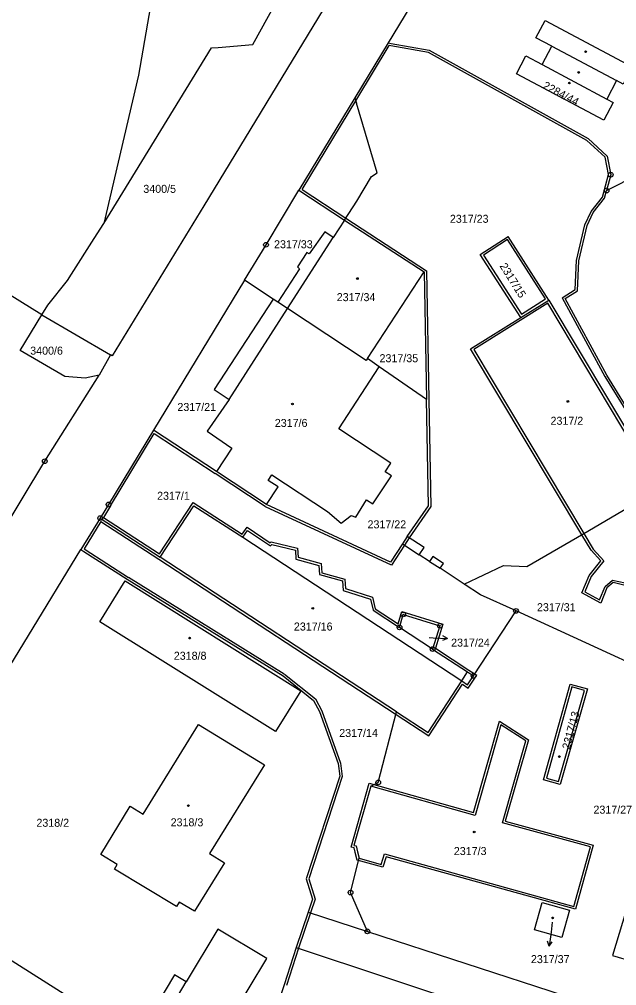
# Model space of a CAD drawing. Extents: x -733394 to -722299, y -1082822 to -1075049.
# Drawn here: x -729130.6 to -729003.5, y -1080318.9 to -1080113.6 of the extents above; entities that cross this region are included whole.
import ezdxf

# ---------------------------------------------------------------- set-up
doc = ezdxf.new("R2010")
doc.units = 0
for name, color, linetype in [('Hranice parcel', 7, 'Continuous'), ('Parcelní čísla', 7, 'Continuous'), ('Pop  PČ popisy', 7, 'Continuous'), ('Vnitřní kresba', 7, 'Continuous'), ('Značky bodu BP', 7, 'Continuous'), ('Značky budov', 7, 'Continuous')]:
    doc.layers.add(name, color=color, linetype=linetype)

msp = doc.modelspace()

# ---------------------------------------------------------------- linework, layer by layer
at = {"layer": 'Hranice parcel'}
for p, q in [((-729125.75, -1080176.43), (-729230.68, -1080111.53)), ((-729005.67, -1080149.99), (-728985.65, -1080139.73)), ((-729071.09, -1080149.93), (-729061.39, -1080156.26)), ((-729061.39, -1080156.26), (-729044.5, -1080167.29)), ((-729056.53, -1080185.71), (-729044.5, -1080167.29)), ((-729044.5, -1080167.29), (-729044, -1080194.4)), ((-729082.68, -1080169.06), (-729102.01, -1080200.9)), ((-729076.56, -1080173.09), (-729082.68, -1080169.06)), ((-729075.61, -1080173.71), (-729076.56, -1080173.09)), ((-729125.75, -1080176.43), (-729111.19, -1080184.9)), ((-729111.19, -1080184.9), (-729113.61, -1080189.25)), ((-729054.04, -1080187.44), (-729056.53, -1080185.71)), ((-729044, -1080194.4), (-729054.04, -1080187.44)), ((-729088.66, -1080209.7), (-729102.01, -1080200.9)), ((-729078.01, -1080216.72), (-729088.66, -1080209.7)), ((-729010.5, -1080222.88), (-728994.54, -1080213.44)), ((-729113.36, -1080219.59), (-729117.44, -1080226.28)), ((-729113.36, -1080219.59), (-729100.63, -1080227.9)), ((-729050.33, -1080260.77), (-729100.63, -1080227.9)), ((-729033.97, -1080253.12), (-729024.94, -1080239.32)), ((-729042.67, -1080247.41), (-729049.7, -1080242.82)), ((-729069.12, -1080303.31), (-729056.55, -1080307.4)), ((-729056.55, -1080307.4), (-729014.72, -1080321.04))]:
    msp.add_line(p, q, dxfattribs=at)
for points in [[(-729034.48, -1080089.98), (-729035.1, -1080092.69), (-729035.76, -1080096.55), (-729038.94, -1080101.03), (-729046.3, -1080108.95), (-729052.14, -1080118.61)], [(-729099.55, -1080092.69), (-729105.24, -1080125.46), (-729112.61, -1080157)], [(-729112.61, -1080157), (-729089.72, -1080119.69), (-729088.24, -1080119.57), (-729080.93, -1080118.96), (-729074.24, -1080106.87), (-729073.18, -1080104.96)], [(-729065.92, -1080111.52), (-729091.34, -1080153.22), (-729110.84, -1080185.1), (-729111.19, -1080184.9)], [(-729022.82, -1080121.37), (-729019.38, -1080123.2), (-729017.31, -1080119.32), (-729020.7, -1080117.52), (-729018.75, -1080113.87), (-729000.24, -1080123.73), (-729002.18, -1080127.38), (-729003.59, -1080126.63), (-729005.66, -1080130.57), (-729004.25, -1080131.26), (-729006.27, -1080135.06), (-729024.84, -1080125.16), (-729022.82, -1080121.37)], [(-729052.14, -1080118.61), (-729059.22, -1080130.31), (-729071.09, -1080149.93)], [(-729052.14, -1080118.61), (-729051.46, -1080118.73), (-729043.4, -1080120.18), (-729009.6, -1080138.93), (-729005.55, -1080142.65), (-729004.78, -1080146.62), (-729005.67, -1080149.99)], [(-729082.68, -1080169.06), (-729078.1, -1080161.52), (-729071.09, -1080149.93)], [(-728991.18, -1080211.45), (-728993.6, -1080208.79), (-729005.64, -1080189.23), (-729014.46, -1080172.93), (-729011.87, -1080171.31), (-729011.58, -1080164.95), (-729009.8, -1080157.44), (-729008.52, -1080154.68), (-729006.1, -1080151.62), (-729005.67, -1080149.99)], [(-729125.75, -1080176.43), (-729124.47, -1080174.33), (-729120.31, -1080169.13), (-729119.45, -1080167.76), (-729114.67, -1080160.17), (-729112.61, -1080157)], [(-729061.39, -1080156.26), (-729063.84, -1080160), (-729065.56, -1080158.78), (-729068.89, -1080163.41), (-729069.44, -1080163.17), (-729071.42, -1080166.17), (-729071, -1080166.65), (-729075.61, -1080173.71)], [(-729026.74, -1080160.41), (-729031.85, -1080163.7), (-729023.76, -1080176.26), (-729018.65, -1080172.97), (-729026.74, -1080160.41)], [(-729076.56, -1080173.09), (-729089.15, -1080192.3), (-729085.95, -1080194.37), (-729090.6, -1080201.1), (-729085.38, -1080204.73), (-729088.66, -1080209.7)], [(-729056.53, -1080185.71), (-729056.79, -1080186.08), (-729073.54, -1080175.07), (-729075.61, -1080173.71)], [(-728994.54, -1080213.44), (-729018.15, -1080173.95), (-729033.91, -1080183.78), (-729010.5, -1080222.88)], [(-729113.61, -1080189.25), (-729116.53, -1080189.88), (-729120.86, -1080189.47), (-729130.39, -1080183.98), (-729125.75, -1080176.43)], [(-729078.01, -1080216.72), (-729075.52, -1080212.95), (-729077.62, -1080211.57), (-729076.83, -1080210.37), (-729065, -1080218.17), (-729062.13, -1080220.66), (-729060.02, -1080219.01), (-729059.01, -1080219.36), (-729056.73, -1080215.72), (-729055.35, -1080216.59), (-729051.38, -1080210.64), (-729052.77, -1080209.73), (-729051.57, -1080207.92), (-729062.63, -1080200.61), (-729054.04, -1080187.44)], [(-729169.76, -1080281.32), (-729164.42, -1080272.58), (-729125.15, -1080207.51), (-729113.61, -1080189.25)], [(-729048.08, -1080223.5), (-729043.58, -1080216.98), (-729044, -1080194.4)], [(-729102.01, -1080200.9), (-729111.57, -1080216.69), (-729113.36, -1080219.59)], [(-729100.63, -1080227.9), (-729093.43, -1080216.98), (-729083.01, -1080223.66), (-729082.01, -1080222.24), (-729077.14, -1080225.5), (-729076.84, -1080225.2), (-729071.85, -1080226.38), (-729071.76, -1080228.31), (-729066.87, -1080229.65), (-729066.71, -1080231.59), (-729061.8, -1080232.95), (-729061.68, -1080234.95), (-729055.9, -1080236.79), (-729055.31, -1080239.15), (-729049.7, -1080242.82)], [(-729048.08, -1080223.5), (-729049.08, -1080225.04), (-729051.61, -1080228.95), (-729078.01, -1080216.72)], [(-729035.97, -1080233.64), (-729027.62, -1080229.68), (-729022.61, -1080229.85), (-729010.5, -1080222.88)], [(-729010.5, -1080222.88), (-729008.53, -1080226.17), (-729006.26, -1080228.68), (-729008.93, -1080232), (-729010.31, -1080235.27), (-729007.17, -1080236.99), (-729006.01, -1080234.11), (-729004.44, -1080232.77), (-729001.76, -1080233.37), (-728986.25, -1080250.06)], [(-729035.97, -1080233.64), (-729041.07, -1080230.26), (-729040.38, -1080229.22), (-729042.63, -1080227.73), (-729043.33, -1080228.78), (-729045.5, -1080227.37), (-729044.5, -1080225.83), (-729048.08, -1080223.5)], [(-729164.95, -1080305.03), (-729150.92, -1080281.09), (-729117.44, -1080226.28)], [(-729117.44, -1080226.28), (-729116.81, -1080226.68), (-729107.63, -1080232.6), (-729074.47, -1080253.11), (-729067.99, -1080258.32), (-729066.69, -1080260.72), (-729062.74, -1080271.77), (-729062.38, -1080274.42), (-729069.55, -1080296.21), (-729068.18, -1080300.53), (-729069.12, -1080303.31)], [(-729070.69, -1080256.29), (-729076.09, -1080264.94), (-729113.47, -1080241.64), (-729108.03, -1080232.95), (-729070.69, -1080256.29)], [(-729024.94, -1080239.32), (-729032.5, -1080235.87), (-729035.97, -1080233.64)], [(-728986.53, -1080251.02), (-728995.29, -1080252.86), (-729024.94, -1080239.32)], [(-729049.7, -1080242.82), (-729048.91, -1080240.05), (-729041.11, -1080242.46), (-729042.67, -1080247.41)], [(-729042.67, -1080247.41), (-729035.22, -1080252.29), (-729033.97, -1080253.12)], [(-729050.33, -1080260.77), (-729043.63, -1080265.14), (-729036.48, -1080254.2), (-729035.22, -1080255.03), (-729033.97, -1080253.12)], [(-729015.88, -1080275.59), (-729010.38, -1080256.21), (-729013.04, -1080255.47), (-729018.49, -1080274.85), (-729015.88, -1080275.59)], [(-729055.83, -1080276.53), (-729054.22, -1080275.77), (-729050.33, -1080260.77)], [(-729097.14, -1080302.1), (-729110.33, -1080294.17), (-729109.76, -1080293.22), (-729113.24, -1080291.07), (-729107, -1080280.8), (-729104.2, -1080282.48), (-729092.47, -1080263.43), (-729078.44, -1080272.05), (-729090.12, -1080290.86), (-729086.96, -1080292.82), (-729093.29, -1080303.14), (-729096.58, -1080301.17), (-729097.14, -1080302.1)], [(-729058.31, -1080291.85), (-729053.58, -1080293.18), (-729052.91, -1080290.93), (-729012.63, -1080302.09), (-729009.12, -1080289.43), (-729027.83, -1080284.35), (-729022.83, -1080266.91), (-729028.15, -1080263.52), (-729033.6, -1080282.79), (-729055.83, -1080276.53)], [(-729055.83, -1080276.53), (-729059.4, -1080289.13), (-729058.92, -1080289.26), (-729058.63, -1080290.5), (-729058.31, -1080291.85)], [(-728978.72, -1080288.47), (-728991.35, -1080284.7), (-728995.86, -1080299.76), (-729000.18, -1080298.52), (-729004.41, -1080312.5), (-729000.07, -1080313.81), (-728987.13, -1080317.8), (-728978.72, -1080288.47)], [(-729056.55, -1080307.4), (-729060.13, -1080299.15), (-729058.31, -1080291.85)], [(-729021.02, -1080307.07), (-729019.41, -1080301.27), (-729013.58, -1080302.91), (-729015.18, -1080308.7), (-729021.02, -1080307.07)], [(-729069.12, -1080303.31), (-729071.66, -1080310.83), (-729074.25, -1080318.79), (-729076.37, -1080325.11), (-729086.27, -1080354.75)], [(-729096.72, -1080344.37), (-729077.94, -1080313.18), (-729088.31, -1080306.94), (-729095.07, -1080318.16), (-729097.55, -1080316.67), (-729103.74, -1080326.95), (-729101.26, -1080328.45), (-729107.09, -1080338.13), (-729096.72, -1080344.37)], [(-729104.36, -1080331.32), (-729134.23, -1080312.42), (-729138, -1080318.38), (-729108.13, -1080337.28), (-729104.36, -1080331.32)]]:
    msp.add_lwpolyline(points, dxfattribs=at)
at = {"layer": 'Pop  PČ popisy'}
for p, q in [((-729043.42, -1080244.97), (-729042.53, -1080245.02)), ((-729042.53, -1080245.02), (-729039.53, -1080245.18)), ((-729039.53, -1080245.18), (-729040.56, -1080245.62)), ((-729039.53, -1080245.18), (-729040.51, -1080244.62)), ((-729017.24, -1080305.48), (-729017.49, -1080307.59)), ((-729017.86, -1080310.57), (-729018.23, -1080309.51)), ((-729017.49, -1080307.59), (-729017.86, -1080310.57)), ((-729017.86, -1080310.57), (-729017.24, -1080309.64))]:
    msp.add_line(p, q, dxfattribs=at)
at = {"layer": 'Vnitřní kresba'}
for p, q in [((-729058.79, -1080130.57), (-729051.89, -1080119.16)), ((-729051.55, -1080119.22), (-729051.89, -1080119.16)), ((-729043.57, -1080120.66), (-729051.55, -1080119.22)), ((-729017.31, -1080119.32), (-729003.59, -1080126.63)), ((-729009.89, -1080139.34), (-729043.57, -1080120.66)), ((-729019.38, -1080123.2), (-729005.66, -1080130.57)), ((-729070.41, -1080149.78), (-729058.79, -1080130.57)), ((-729059.22, -1080130.31), (-729058.88, -1080131.45)), ((-729054.49, -1080146.2), (-729058.88, -1080131.45)), ((-729006.01, -1080142.91), (-729009.89, -1080139.34)), ((-729005.29, -1080146.6), (-729006.01, -1080142.91)), ((-729058.8, -1080152.27), (-729055.69, -1080147.03)), ((-729055.69, -1080147.03), (-729054.49, -1080146.2)), ((-729006.55, -1080151.39), (-729005.29, -1080146.6)), ((-729070.41, -1080149.78), (-729061.12, -1080155.84)), ((-729008.95, -1080154.42), (-729006.55, -1080151.39)), ((-729061.39, -1080156.26), (-729058.8, -1080152.27)), ((-729010.27, -1080157.28), (-729008.95, -1080154.42)), ((-729061.12, -1080155.84), (-729044, -1080167.02)), ((-729012.08, -1080164.88), (-729010.27, -1080157.28)), ((-729073.54, -1080175.07), (-729063.84, -1080160)), ((-729032.54, -1080163.55), (-729026.59, -1080159.72)), ((-729017.98, -1080173.26), (-729026.59, -1080159.72)), ((-729023.91, -1080176.95), (-729032.54, -1080163.55)), ((-729012.36, -1080171.03), (-729012.08, -1080164.88)), ((-729044, -1080167.02), (-729043.5, -1080194.39)), ((-729015.12, -1080172.76), (-729012.36, -1080171.03)), ((-729023.91, -1080176.95), (-729017.98, -1080173.26)), ((-729017.98, -1080173.25), (-728994.37, -1080212.76)), ((-729015.12, -1080172.76), (-729006.08, -1080189.47)), ((-729085.95, -1080194.37), (-729073.54, -1080175.07)), ((-729034.59, -1080183.62), (-729023.91, -1080176.95)), ((-729010.93, -1080223.14), (-729034.59, -1080183.62)), ((-729006.08, -1080189.47), (-728994.03, -1080209.05)), ((-729043.5, -1080194.39), (-729043.08, -1080217.13)), ((-729111.14, -1080216.95), (-729101.85, -1080201.6)), ((-729101.85, -1080201.6), (-729088.94, -1080210.12)), ((-729078.29, -1080217.14), (-729088.94, -1080210.12)), ((-729111.14, -1080216.95), (-729112.68, -1080219.44)), ((-729100.77, -1080227.21), (-729093.58, -1080216.29)), ((-729093.58, -1080216.29), (-729083.14, -1080222.98)), ((-729043.08, -1080217.13), (-729047.67, -1080223.78)), ((-729051.43, -1080229.59), (-729078.22, -1080217.17)), ((-729113.2, -1080220.29), (-729116.76, -1080226.12)), ((-729113.63, -1080220.01), (-729113.62, -1080220.02)), ((-729113.2, -1080220.29), (-729100.9, -1080228.32)), ((-729112.68, -1080219.44), (-729100.77, -1080227.21)), ((-729083.14, -1080222.98), (-729082.14, -1080221.55)), ((-729082.14, -1080221.55), (-729077.2, -1080224.86)), ((-729008.96, -1080226.43), (-729010.93, -1080223.14)), ((-729083.01, -1080223.66), (-729036.48, -1080254.2)), ((-729077.2, -1080224.86), (-729077, -1080224.65)), ((-729077, -1080224.65), (-729071.37, -1080225.98)), ((-729048.66, -1080225.31), (-729051.43, -1080229.59)), ((-729049.08, -1080225.04), (-729045.5, -1080227.37)), ((-729047.66, -1080223.77), (-729048.66, -1080225.31)), ((-729116.76, -1080226.12), (-729116.54, -1080226.26)), ((-729116.54, -1080226.26), (-729107.36, -1080232.18)), ((-729071.37, -1080225.98), (-729071.28, -1080227.92)), ((-729008.96, -1080226.43), (-729006.92, -1080228.7)), ((-729100.9, -1080228.32), (-729050.6, -1080261.19)), ((-729071.28, -1080227.92), (-729066.4, -1080229.26)), ((-729066.4, -1080229.26), (-729066.24, -1080231.2)), ((-729043.33, -1080228.78), (-729041.07, -1080230.26)), ((-729009.39, -1080231.81), (-729006.92, -1080228.7)), ((-729066.24, -1080231.2), (-729061.32, -1080232.56)), ((-729107.37, -1080232.17), (-729074.21, -1080252.68)), ((-729061.32, -1080232.56), (-729061.2, -1080234.58)), ((-729010.95, -1080235.49), (-729009.39, -1080231.81)), ((-729004.31, -1080233.31), (-729005.59, -1080234.4)), ((-729002.02, -1080233.82), (-729004.31, -1080233.31)), ((-729061.2, -1080234.58), (-729055.48, -1080236.39)), ((-729006.92, -1080237.7), (-729010.95, -1080235.49)), ((-729005.59, -1080234.4), (-729006.92, -1080237.7)), ((-729055.48, -1080236.39), (-729054.87, -1080238.84)), ((-729054.87, -1080238.84), (-729049.99, -1080242.03)), ((-729049.99, -1080242.03), (-729049.25, -1080239.42)), ((-729049.25, -1080239.42), (-729040.48, -1080242.13)), ((-729040.48, -1080242.13), (-729042.08, -1080247.2)), ((-729042.08, -1080247.2), (-729034.95, -1080251.87)), ((-729034.94, -1080251.87), (-729033.28, -1080252.98)), ((-729074.16, -1080252.72), (-729067.6, -1080257.99)), ((-729036.48, -1080254.2), (-729035.22, -1080252.29)), ((-729035.08, -1080255.72), (-729033.28, -1080252.98)), ((-729043.49, -1080265.83), (-729036.34, -1080254.89)), ((-729036.34, -1080254.89), (-729035.08, -1080255.72)), ((-729019.11, -1080275.19), (-729013.39, -1080254.85)), ((-729009.76, -1080255.86), (-729015.54, -1080276.21)), ((-729013.39, -1080254.85), (-729009.76, -1080255.86)), ((-729067.6, -1080257.99), (-729066.23, -1080260.52)), ((-729066.23, -1080260.52), (-729062.25, -1080271.65)), ((-729050.6, -1080261.19), (-729043.49, -1080265.83)), ((-729033.95, -1080282.17), (-729028.45, -1080262.74)), ((-729028.45, -1080262.74), (-729022.25, -1080266.69)), ((-729022.25, -1080266.69), (-729027.21, -1080284)), ((-729062.25, -1080271.65), (-729061.87, -1080274.47)), ((-729061.87, -1080274.47), (-729069.02, -1080296.21)), ((-729060.02, -1080289.48), (-729056.17, -1080275.91)), ((-729056.17, -1080275.91), (-729033.95, -1080282.17)), ((-729015.54, -1080276.21), (-729019.11, -1080275.19)), ((-729027.21, -1080284), (-729008.5, -1080289.08)), ((-729059.34, -1080289.66), (-729060.02, -1080289.48)), ((-729059.12, -1080290.61), (-729059.34, -1080289.66)), ((-729058.73, -1080292.25), (-729059.12, -1080290.62)), ((-729008.5, -1080289.08), (-729012.28, -1080302.71)), ((-729053.24, -1080293.79), (-729058.73, -1080292.25)), ((-729052.57, -1080291.54), (-729053.24, -1080293.79)), ((-729012.28, -1080302.71), (-729052.57, -1080291.54)), ((-729069.02, -1080296.21), (-729067.65, -1080300.53)), ((-729067.65, -1080300.53), (-729068.65, -1080303.47)), ((-729068.65, -1080303.47), (-729071.19, -1080310.99)), ((-729071.18, -1080310.98), (-729073.77, -1080318.94)), ((-729071.66, -1080310.83), (-729023.45, -1080326.79)), ((-729101.26, -1080328.45), (-729095.07, -1080318.16))]:
    msp.add_line(p, q, dxfattribs=at)
at = {"layer": 'Značky bodu BP'}
for centre, radius in [((-729004.78, -1080146.62), 0.5), ((-729004.78, -1080146.62), 0.0303), ((-729005.67, -1080149.99), 0.5), ((-729005.67, -1080149.99), 0.0303), ((-729078.1, -1080161.52), 0.5), ((-729078.1, -1080161.52), 0.0303), ((-729125.15, -1080207.51), 0.5), ((-729125.15, -1080207.51), 0.0303), ((-729111.57, -1080216.69), 0.5), ((-729111.57, -1080216.69), 0.0303), ((-729113.36, -1080219.59), 0.5), ((-729113.36, -1080219.59), 0.0303), ((-729048.91, -1080240.05), 0.5), ((-729024.94, -1080239.32), 0.5), ((-729024.94, -1080239.32), 0.0303), ((-729048.91, -1080240.05), 0.0303), ((-729049.7, -1080242.82), 0.5), ((-729049.7, -1080242.82), 0.0303), ((-729041.11, -1080242.46), 0.5), ((-729041.11, -1080242.46), 0.0303), ((-729042.67, -1080247.41), 0.5), ((-729042.67, -1080247.41), 0.0303), ((-729033.97, -1080253.12), 0.5), ((-729033.97, -1080253.12), 0.0303), ((-729054.22, -1080275.77), 0.5), ((-729054.22, -1080275.77), 0.0303), ((-729060.13, -1080299.15), 0.5), ((-729060.13, -1080299.15), 0.0303), ((-729056.55, -1080307.4), 0.5), ((-729056.55, -1080307.4), 0.0303)]:
    msp.add_circle(centre, radius, dxfattribs=at)
at = {"layer": 'Značky budov'}
for centre in [(-729010.13, -1080120.49), (-729011.61, -1080124.89), (-729013.59, -1080127.15), (-729058.66, -1080168.69), (-729072.47, -1080195.34), (-729013.91, -1080194.8), (-729068.15, -1080238.76), (-729094.35, -1080245.1), (-729015.71, -1080270.26), (-729094.61, -1080280.69), (-729033.83, -1080286.28), (-729017.16, -1080304.54)]:
    msp.add_circle(centre, 0.175, dxfattribs=at)

# ---------------------------------------------------------------- texts
at = {"layer": 'Parcelní čísla'}
for s, rotation, p in [('2284/44', 332, (-729019.4, -1080128.2)), ('2317/15', 302, (-729028.49, -1080166.03)), ('2317/13', 75, (-729013.54, -1080268.86))]:
    msp.add_text(s, height=1.7, rotation=rotation, dxfattribs=at).set_placement(p)
for s, p in [('3400/5', (-729104.19, -1080150.48)), ('2317/23', (-729039, -1080156.84)), ('2317/33', (-729076.39, -1080162.25)), ('2317/34', (-729063.06, -1080173.49)), ('3400/6', (-729128.24, -1080184.86)), ('2317/35', (-729053.96, -1080186.47)), ('2317/21', (-729096.94, -1080196.83)), ('2317/6', (-729076.23, -1080200.22)), ('2317/2', (-729017.6, -1080199.76)), ('2317/1', (-729101.26, -1080215.7)), ('2317/22', (-729056.51, -1080221.77)), ('2317/31', (-729020.48, -1080239.37)), ('2317/16', (-729072.17, -1080243.48)), ('2317/24', (-729038.74, -1080246.9)), ('2318/8', (-729097.71, -1080249.69)), ('2317/14', (-729062.53, -1080266.1)), ('2317/27', (-729008.47, -1080282.39)), ('2318/2', (-729126.92, -1080285.18)), ('2318/3', (-729098.38, -1080285.08)), ('2317/3', (-729038.16, -1080291.19)), ('2317/37', (-729021.77, -1080314.15))]:
    msp.add_text(s, height=1.7, dxfattribs=at).set_placement(p)

doc.saveas('drawing.dxf')
